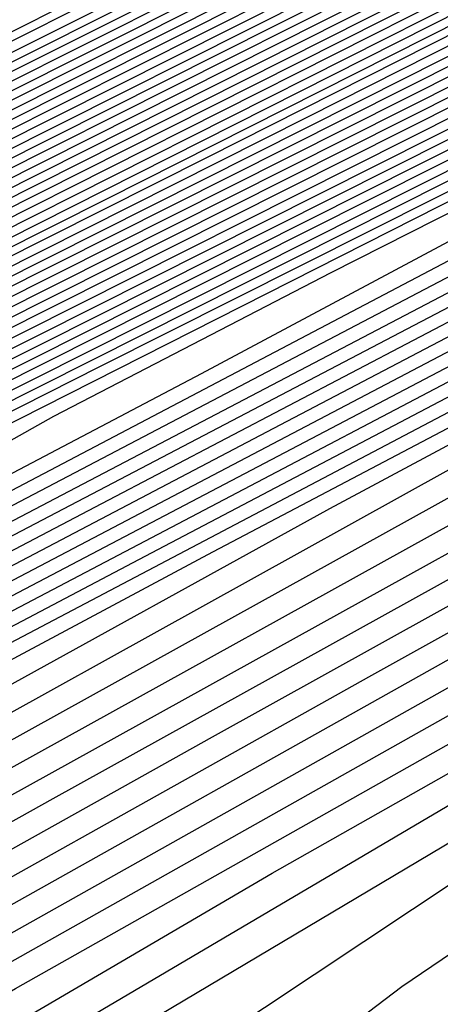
# Model space of a CAD drawing. Extents: x 3249832 to 3255657, y 13789405 to 13793316.
# Tile 326 of 656: x 3254710.926 to 3254711.84, y 13790582.638 to 13790584.777. Entities that reach past the tile are written whole.
import ezdxf

# ---------------------------------------------------------------- set-up
doc = ezdxf.new("R2010")
doc.units = 0
doc.header["$LTSCALE"] = 100
doc.header["$MEASUREMENT"] = 0
for name, color, linetype in [('GRATIO_CON', 10, 'CONTINUOUS'), ('GRATIO_ICON', 7, 'CONTINUOUS'), ('TARGETS_EAST', 7, 'CONTINUOUS')]:
    doc.layers.add(name, color=color, linetype=linetype)

# ---------------------------------------------------------------- blocks, each defined once
blk = doc.blocks.new('Gratio_032316_contours')
at = {"layer": 'GRATIO_CON', "color": 5, "linetype": 'Continuous', "flags": 128}
for points in [[(3254681.0084, 13790569.7457), (3254694.6911, 13790576.6198), (3254706.3252, 13790582.4514), (3254712.8253, 13790585.7131), (3254715.2181, 13790586.9205), (3254715.5581, 13790587.0994), (3254715.5573, 13790587.105), (3254715.5577, 13790587.1086), (3254715.5585, 13790587.1105), (3254715.614, 13790587.1377), (3254715.9986, 13790587.3243), (3254717.0414, 13790587.8308), (3254718.907, 13790588.7373), (3254721.1021, 13790589.8014), (3254722.9687, 13790590.7), (3254724.2734, 13790591.3152), (3254726.4795, 13790592.3495), (3254731.4751, 13790594.7106), (3254740.3902, 13790598.9432), (3254751.3242, 13790604.1391), (3254761.6189, 13790609.027), (3254769.1683, 13790612.5955), (3254774.0756, 13790614.8726)], [(3254681.8003, 13790570.1215), (3254695.1728, 13790576.8399), (3254706.5429, 13790582.5397), (3254712.8954, 13790585.7283), (3254715.2336, 13790586.9092), (3254715.5655, 13790587.0848), (3254715.5646, 13790587.0908), (3254715.5648, 13790587.0945), (3254715.5655, 13790587.0964), (3254715.6026, 13790587.1149), (3254715.8586, 13790587.2392), (3254716.5526, 13790587.5763), (3254717.7943, 13790588.1797), (3254719.2552, 13790588.8879), (3254720.4976, 13790589.486), (3254721.4623, 13790589.9413), (3254723.6057, 13790590.9509), (3254728.7628, 13790593.3943), (3254738.0036, 13790597.785), (3254749.3376, 13790603.1722), (3254760.0089, 13790608.2391), (3254767.8344, 13790611.9384), (3254772.9202, 13790614.3002)], [(3254682.5923, 13790570.4972), (3254695.6546, 13790577.0593), (3254706.7614, 13790582.6258), (3254712.967, 13790585.7384), (3254715.2513, 13790586.8898), (3254715.5753, 13790587.0598), (3254715.5732, 13790587.0655), (3254715.5718, 13790587.0702), (3254715.5712, 13790587.0742), (3254715.5713, 13790587.0777), (3254715.5719, 13790587.0805), (3254715.5725, 13790587.0824), (3254715.5912, 13790587.0921), (3254715.7186, 13790587.1542), (3254716.0639, 13790587.3219), (3254716.6816, 13790587.6221), (3254717.4084, 13790587.9744), (3254718.0264, 13790588.2719), (3254718.6513, 13790588.5674), (3254720.7319, 13790589.5523), (3254726.0506, 13790592.078), (3254735.6171, 13790596.6268), (3254747.3509, 13790602.2053)], [(3254684.1761, 13790571.2487), (3254696.618, 13790577.4994), (3254707.1969, 13790582.802), (3254713.1074, 13790585.7679), (3254715.2826, 13790586.8659), (3254715.5906, 13790587.0293), (3254715.5881, 13790587.0358), (3254715.5865, 13790587.0411), (3254715.5857, 13790587.0455), (3254715.5857, 13790587.0491), (3254715.5862, 13790587.0517), (3254715.5868, 13790587.0533), (3254715.8668, 13790587.1867), (3254717.823, 13790588.1171), (3254723.1317, 13790590.6428), (3254732.719, 13790595.2041), (3254744.5101, 13790600.8106), (3254755.6802, 13790606.114), (3254763.9812, 13790610.0377), (3254769.4727, 13790612.5918), (3254772.7913, 13790614.058)], [(3254684.968, 13790571.6245), (3254697.0997, 13790577.7194), (3254707.4147, 13790582.8902), (3254713.1775, 13790585.7827), (3254715.2982, 13790586.854), (3254715.5983, 13790587.014), (3254715.5956, 13790587.0209), (3254715.5938, 13790587.0266), (3254715.5929, 13790587.0311), (3254715.5928, 13790587.0347), (3254715.5933, 13790587.0371), (3254715.5941, 13790587.0382), (3254715.8655, 13790587.1668), (3254717.7598, 13790588.067), (3254722.9002, 13790590.5119), (3254732.1888, 13790594.9308), (3254743.6448, 13790600.3775), (3254754.5666, 13790605.5623), (3254762.7944, 13790609.4506), (3254768.3357, 13790612.0281), (3254771.74, 13790613.536)], [(3254685.7599, 13790572.0002), (3254697.5813, 13790577.9395), (3254707.6325, 13790582.9783), (3254713.2477, 13790585.7974), (3254715.3139, 13790586.8421), (3254715.6059, 13790586.9987), (3254715.6031, 13790587.0061), (3254715.6012, 13790587.0121), (3254715.6002, 13790587.0168), (3254715.6, 13790587.0202), (3254715.6005, 13790587.0224), (3254715.6014, 13790587.0231), (3254715.8641, 13790587.1469), (3254717.6967, 13790588.0169), (3254722.6687, 13790590.3811), (3254731.6586, 13790594.6574), (3254742.7795, 13790599.9444), (3254753.4529, 13790605.0106), (3254761.6075, 13790608.8634), (3254767.1987, 13790611.4645), (3254770.6888, 13790613.014), (3254772.5688, 13790613.737)], [(3254686.5518, 13790572.376), (3254698.063, 13790578.1595), (3254707.8503, 13790583.0665), (3254713.3179, 13790585.8122), (3254715.3295, 13790586.8301), (3254715.6136, 13790586.9834), (3254715.6106, 13790586.9912), (3254715.6085, 13790586.9975), (3254715.6074, 13790587.0024), (3254715.6072, 13790587.0058), (3254715.6076, 13790587.0078), (3254715.6086, 13790587.008), (3254715.8627, 13790587.127), (3254717.6335, 13790587.9669), (3254722.4373, 13790590.2503), (3254731.1285, 13790594.3841), (3254741.9141, 13790599.5112), (3254752.3392, 13790604.4589), (3254760.4207, 13790608.2763), (3254766.0618, 13790610.9008), (3254769.6376, 13790612.4919), (3254771.5699, 13790613.2422)], [(3254688.1357, 13790573.1275), (3254699.0263, 13790578.5996), (3254708.2858, 13790583.2427), (3254713.4583, 13790585.8417), (3254715.3608, 13790586.8063), (3254715.6289, 13790586.9528), (3254715.6255, 13790586.9616), (3254715.6232, 13790586.9685), (3254715.6219, 13790586.9736), (3254715.6215, 13790586.977), (3254715.6219, 13790586.9785), (3254715.6231, 13790586.9779), (3254715.86, 13790587.0872), (3254717.5072, 13790587.8667), (3254721.9744, 13790589.9887), (3254730.0682, 13790593.8374), (3254740.1834, 13790598.645), (3254750.1119, 13790603.3555)], [(3254688.9276, 13790573.5033), (3254699.508, 13790578.8196), (3254708.5036, 13790583.3309), (3254713.5284, 13790585.8564), (3254715.3764, 13790586.7943), (3254715.6366, 13790586.9375), (3254715.633, 13790586.9467), (3254715.6306, 13790586.954), (3254715.6292, 13790586.9593), (3254715.6287, 13790586.9626), (3254715.6291, 13790586.9638), (3254715.6304, 13790586.9628), (3254715.8586, 13790587.0673), (3254717.444, 13790587.8166), (3254721.7429, 13790589.8578), (3254729.538, 13790593.5641), (3254739.3181, 13790598.2119), (3254748.9983, 13790602.8038)], [(3254689.7195, 13790573.8791), (3254699.9897, 13790579.0397), (3254708.7214, 13790583.419), (3254713.5986, 13790585.8712), (3254715.392, 13790586.7824), (3254715.6442, 13790586.9223), (3254715.6405, 13790586.9319), (3254715.638, 13790586.9394), (3254715.6364, 13790586.9449), (3254715.6358, 13790586.9482), (3254715.6363, 13790586.9492), (3254715.6377, 13790586.9477), (3254715.8573, 13790587.0474), (3254717.3809, 13790587.7665), (3254721.5114, 13790589.727), (3254729.0078, 13790593.2907), (3254738.4527, 13790597.7787), (3254747.8846, 13790602.2521)], [(3254690.5114, 13790574.2548), (3254700.4713, 13790579.2597), (3254708.9392, 13790583.5072), (3254713.6688, 13790585.8859), (3254715.4077, 13790586.7705), (3254715.6519, 13790586.907), (3254715.648, 13790586.917), (3254715.6453, 13790586.9249), (3254715.6437, 13790586.9305), (3254715.643, 13790586.9338), (3254715.6434, 13790586.9345), (3254715.6449, 13790586.9327), (3254715.8559, 13790587.0275), (3254717.3177, 13790587.7164), (3254721.28, 13790589.5962), (3254728.4777, 13790593.0174), (3254737.5874, 13790597.3456), (3254746.7709, 13790601.7004)], [(3254692.0952, 13790575.0064), (3254701.4347, 13790579.6998), (3254709.3748, 13790583.6834), (3254713.8091, 13790585.9154), (3254715.439, 13790586.7467), (3254715.6673, 13790586.8766), (3254715.6632, 13790586.8877), (3254715.661, 13790586.8953), (3254715.6608, 13790586.8982), (3254715.8536, 13790586.9865), (3254717.1914, 13790587.6161), (3254720.817, 13790589.3346), (3254727.4174, 13790592.4707), (3254735.8567, 13790596.4794), (3254744.5436, 13790600.597), (3254752.1128, 13790604.1664)], [(3254685.2199, 13790571.5024), (3254692.8871, 13790575.3821), (3254701.9163, 13790579.9198), (3254709.5925, 13790583.7716), (3254713.8793, 13790585.9301), (3254715.4546, 13790586.7347), (3254715.6749, 13790586.8612), (3254715.6706, 13790586.8725), (3254715.6682, 13790586.8802), (3254715.6682, 13790586.8829), (3254715.8522, 13790586.9665), (3254717.1283, 13790587.566), (3254720.5856, 13790589.2037), (3254726.8872, 13790592.1973), (3254734.9913, 13790596.0463), (3254743.4299, 13790600.0453), (3254750.9259, 13790603.5792)], [(3254686.2753, 13790572.0114), (3254693.679, 13790575.7579), (3254702.398, 13790580.1398), (3254709.8103, 13790583.8597), (3254713.9495, 13790585.9449), (3254715.4703, 13790586.7228), (3254715.6826, 13790586.8457), (3254715.6781, 13790586.8572), (3254715.6757, 13790586.8649), (3254715.6756, 13790586.8673), (3254715.851, 13790586.9463), (3254717.0652, 13790587.5158), (3254720.3542, 13790589.0728), (3254726.3571, 13790591.924), (3254734.126, 13790595.6131), (3254742.3163, 13790599.4936), (3254749.7391, 13790602.9921)], [(3254687.3306, 13790572.5204), (3254694.471, 13790576.1337), (3254702.8797, 13790580.3599), (3254710.0281, 13790583.9478), (3254714.0197, 13790585.9596), (3254715.486, 13790586.7106), (3254715.6904, 13790586.8298), (3254715.6861, 13790586.841), (3254715.6838, 13790586.8481), (3254715.6839, 13790586.8501), (3254715.8505, 13790586.9246), (3254717.0026, 13790587.4646), (3254720.1229, 13790588.9415), (3254725.827, 13790591.6505), (3254733.2607, 13790595.18), (3254741.2026, 13790598.9419), (3254748.5522, 13790602.4049)], [(3254689.4412, 13790573.5385), (3254696.0548, 13790576.8852), (3254703.843, 13790580.8), (3254710.4637, 13790584.1241), (3254714.1601, 13790585.9891), (3254715.5173, 13790586.6864), (3254715.7061, 13790586.798), (3254715.7019, 13790586.8086), (3254715.7, 13790586.8146), (3254715.7004, 13790586.8156), (3254715.8494, 13790586.8813), (3254716.8773, 13790587.3622), (3254719.6605, 13790588.6789), (3254724.7668, 13790591.1035), (3254731.53, 13790594.3137), (3254738.9753, 13790597.8385), (3254746.1785, 13790601.2307)], [(3254690.4965, 13790574.0475), (3254696.8467, 13790577.2609), (3254704.3247, 13790581.02), (3254710.6814, 13790584.2123), (3254714.2303, 13790586.0038), (3254715.533, 13790586.6743), (3254715.714, 13790586.7821), (3254715.7099, 13790586.7923), (3254715.7081, 13790586.7978), (3254715.7087, 13790586.7983), (3254715.8489, 13790586.8596), (3254716.8147, 13790587.311), (3254719.4293, 13790588.5476), (3254724.2367, 13790590.83), (3254730.6646, 13790593.8806), (3254737.8616, 13790597.2868), (3254744.9917, 13790600.6435)], [(3254691.5518, 13790574.5565), (3254697.6386, 13790577.6367), (3254704.8063, 13790581.24), (3254710.8992, 13790584.3004), (3254714.3004, 13790586.0185), (3254715.5487, 13790586.6622), (3254715.7218, 13790586.7662), (3254715.7178, 13790586.7761), (3254715.7162, 13790586.781), (3254715.7169, 13790586.7811), (3254715.8483, 13790586.838), (3254716.752, 13790587.2598), (3254719.198, 13790588.4163), (3254723.7066, 13790590.5565), (3254729.7993, 13790593.4474), (3254736.7479, 13790596.7351), (3254743.8048, 13790600.0564), (3254750.1441, 13790603.0095)], [(3254692.6071, 13790575.0655), (3254698.4305, 13790578.0125), (3254705.288, 13790581.4601), (3254711.117, 13790584.3885), (3254714.3706, 13790586.0332), (3254715.5644, 13790586.6501), (3254715.7297, 13790586.7503), (3254715.7257, 13790586.7599), (3254715.7243, 13790586.7643), (3254715.7252, 13790586.7639), (3254715.8478, 13790586.8163), (3254716.6894, 13790587.2086), (3254718.9668, 13790588.2849), (3254723.1765, 13790590.283), (3254728.934, 13790593.0143), (3254735.6343, 13790596.1835), (3254742.618, 13790599.4693), (3254749.0072, 13790602.4459)], [(3254691.7685, 13790574.5555), (3254694.7177, 13790576.0836), (3254700.0143, 13790578.764), (3254706.2512, 13790581.9005), (3254711.5522, 13790584.5659), (3254714.5103, 13790586.065), (3254715.5954, 13790586.6284), (3254715.7466, 13790586.7184), (3254715.8482, 13790586.7698), (3254716.5643, 13790587.1058), (3254718.5044, 13790588.0223), (3254722.1163, 13790589.7361), (3254727.2033, 13790592.148), (3254733.407, 13790595.0801), (3254740.2443, 13790598.295), (3254746.7332, 13790601.3185)], [(3254691.9524, 13790574.5689), (3254692.9705, 13790575.1405), (3254695.773, 13790576.5926), (3254700.8063, 13790579.1398), (3254706.7329, 13790582.1204), (3254711.7701, 13790584.6536), (3254714.5808, 13790586.0787), (3254715.6116, 13790586.6148), (3254715.755, 13790586.7009), (3254715.8477, 13790586.748), (3254716.5017, 13790587.0546), (3254718.2731, 13790587.891), (3254721.5863, 13790589.4626), (3254726.338, 13790591.7148), (3254732.2933, 13790594.5284), (3254739.0575, 13790597.7078), (3254745.5962, 13790600.7549)], [(3254692.5832, 13790574.7153), (3254693.0422, 13790574.9924), (3254693.0886, 13790575.0656), (3254693.2076, 13790575.1838), (3254694.1724, 13790575.7255), (3254696.8283, 13790577.1016), (3254701.5982, 13790579.5155), (3254707.2147, 13790582.3403), (3254711.9881, 13790584.7413), (3254714.6513, 13790586.0925), (3254715.6277, 13790586.6012), (3254715.7634, 13790586.6833), (3254715.8472, 13790586.7262), (3254716.4391, 13790587.0034), (3254718.0419, 13790587.7597), (3254721.0562, 13790589.1891), (3254725.4726, 13790591.2817), (3254731.1796, 13790593.9767), (3254737.8706, 13790597.1207), (3254744.4593, 13790600.1912), (3254749.6643, 13790602.5732)], [(3254692.5223, 13790574.6256), (3254693.8324, 13790575.3348), (3254694.3015, 13790575.6152), (3254694.3504, 13790575.6871), (3254694.4629, 13790575.7987), (3254695.3744, 13790576.3105), (3254697.8837, 13790577.6106), (3254702.3901, 13790579.8913), (3254707.6964, 13790582.5602), (3254712.2061, 13790584.8288), (3254714.7221, 13790586.1058), (3254715.6444, 13790586.587), (3254715.7723, 13790586.665), (3254715.8471, 13790586.7039), (3254716.3767, 13790586.9518), (3254717.8108, 13790587.6282), (3254720.5261, 13790588.9155), (3254724.6073, 13790590.8486), (3254730.066, 13790593.425), (3254736.6838, 13790596.5336), (3254743.3223, 13790599.6276), (3254748.6131, 13790602.0511)], [(3254692.5199, 13790574.5458), (3254694.97, 13790575.8408), (3254696.3308, 13790576.574), (3254696.8201, 13790576.8609), (3254696.8741, 13790576.93), (3254696.9733, 13790577.0286), (3254697.7783, 13790577.4805), (3254699.9943, 13790578.6287), (3254703.9739, 13790580.6428), (3254708.66, 13790582.9997), (3254712.6425, 13790585.0035), (3254714.8643, 13790586.1316), (3254715.6786, 13790586.5571), (3254715.7913, 13790586.6268), (3254715.848, 13790586.6577), (3254716.2527, 13790586.8476), (3254717.3489, 13790587.3648), (3254719.4661, 13790588.3683), (3254722.8766, 13790589.9822), (3254727.8386, 13790592.3216), (3254734.3101, 13790595.3593), (3254741.0483, 13790598.5002), (3254746.5107, 13790601.007)], [(3254690.7614, 13790573.5823), (3254693.6995, 13790575.131), (3254696.1939, 13790576.4485), (3254697.5799, 13790577.1935), (3254698.0794, 13790577.4837), (3254698.1359, 13790577.5514), (3254698.2286, 13790577.6435), (3254698.9803, 13790578.0655), (3254701.0496, 13790579.1377), (3254704.7659, 13790581.0185), (3254709.1418, 13790583.2195), (3254712.8607, 13790585.0908), (3254714.9354, 13790586.1445), (3254715.6957, 13790586.5422), (3254715.8008, 13790586.6077), (3254715.8484, 13790586.6346), (3254716.1906, 13790586.7956), (3254717.1179, 13790587.2331), (3254718.9361, 13790588.0947), (3254722.0113, 13790589.5491), (3254726.725, 13790591.7699), (3254733.1232, 13790594.7722), (3254739.9114, 13790597.9366), (3254745.4594, 13790600.485)], [(3254691.8891, 13790574.1408), (3254694.879, 13790575.7162), (3254697.4178, 13790577.0561), (3254698.8291, 13790577.8131), (3254699.3387, 13790578.1066), (3254699.3977, 13790578.1728), (3254699.4838, 13790578.2584), (3254700.1822, 13790578.6505), (3254702.1049, 13790579.6467), (3254705.5578, 13790581.3942), (3254709.6236, 13790583.4393), (3254713.0789, 13790585.1781), (3254715.0065, 13790586.1574), (3254715.7128, 13790586.5273), (3254715.8103, 13790586.5886), (3254715.8489, 13790586.6115), (3254716.1286, 13790586.7435), (3254716.887, 13790587.1013), (3254718.4061, 13790587.8211), (3254721.146, 13790589.1159), (3254725.6113, 13790591.2182), (3254731.9364, 13790594.185)], [(3254700.739, 13790578.8733), (3254701.3842, 13790579.2355), (3254703.1602, 13790580.1557), (3254706.3497, 13790581.7699), (3254710.1054, 13790583.6589), (3254713.2973, 13790585.2645), (3254715.0779, 13790586.1684), (3254715.7302, 13790586.5099), (3254715.8195, 13790586.5677), (3254715.8167, 13790586.5744), (3254715.8158, 13790586.5773), (3254715.8161, 13790586.5776), (3254715.8482, 13790586.5908), (3254716.0664, 13790586.6917), (3254716.656, 13790586.9696), (3254717.8761, 13790587.5475), (3254720.2806, 13790588.6828), (3254724.4976, 13790590.6665), (3254730.7495, 13790593.5979)], [(3254701.0893, 13790578.8791), (3254702.5767, 13790579.6718), (3254703.1167, 13790579.9751), (3254703.1831, 13790580.0372), (3254703.2495, 13790580.1032), (3254703.7881, 13790580.4056), (3254705.2708, 13790581.1738), (3254707.9336, 13790582.5214), (3254711.069, 13790584.0984), (3254713.7337, 13790585.4389), (3254715.2203, 13790586.1935), (3254715.7648, 13790586.4786), (3254715.8393, 13790586.5272), (3254715.8369, 13790586.5335), (3254715.8358, 13790586.5368), (3254715.8357, 13790586.538), (3254715.8493, 13790586.5443), (3254715.9424, 13790586.5876), (3254716.1941, 13790586.7062), (3254716.816, 13790587.0003), (3254718.55, 13790587.8165), (3254722.2703, 13790589.5631), (3254728.3759, 13790592.4236)], [(3254699.5972, 13790578.0569), (3254702.3132, 13790579.4867), (3254703.8259, 13790580.2913), (3254704.376, 13790580.5979), (3254704.4449, 13790580.6586), (3254704.5048, 13790580.7181), (3254704.9901, 13790580.9906), (3254706.3261, 13790581.6828), (3254708.7255, 13790582.8971), (3254711.5508, 13790584.3181), (3254713.952, 13790585.526), (3254715.2915, 13790586.206), (3254715.7822, 13790586.463), (3254715.8492, 13790586.507), (3254715.8469, 13790586.513), (3254715.8458, 13790586.5165), (3254715.8455, 13790586.5183), (3254715.8498, 13790586.521), (3254715.8804, 13790586.5355), (3254715.9632, 13790586.5745), (3254716.286, 13790586.7267), (3254717.6847, 13790587.3833), (3254721.1566, 13790589.0114), (3254727.189, 13790591.8365)], [(3254700.7768, 13790578.6421), (3254703.5371, 13790580.0944), (3254705.0751, 13790580.9109), (3254705.6353, 13790581.2207), (3254705.7067, 13790581.2801), (3254705.76, 13790581.333), (3254706.1921, 13790581.5756), (3254707.3814, 13790582.1918), (3254709.5175, 13790583.2728), (3254712.0326, 13790584.5379), (3254714.1702, 13790585.6132), (3254715.3627, 13790586.2185), (3254715.7995, 13790586.4474), (3254715.8591, 13790586.4866), (3254715.8571, 13790586.4921), (3254715.8561, 13790586.4954), (3254715.8558, 13790586.4971), (3254716.0291, 13790586.5789), (3254717.2419, 13790587.147), (3254720.5334, 13790588.689), (3254726.4243, 13790591.447), (3254733.3619, 13790594.6822)], [(3254698.6556, 13790577.4919), (3254701.9564, 13790579.2273), (3254704.7609, 13790580.702), (3254706.3242, 13790581.5304), (3254706.8946, 13790581.8436), (3254706.9685, 13790581.9015), (3254707.0152, 13790581.9479), (3254707.394, 13790582.1606), (3254708.4368, 13790582.7009), (3254710.3094, 13790583.6486), (3254712.5144, 13790584.7576), (3254714.3884, 13790585.7003), (3254715.4339, 13790586.231), (3254715.8168, 13790586.4317), (3254715.8691, 13790586.4661), (3254715.8673, 13790586.4709), (3254715.8666, 13790586.4736), (3254715.8666, 13790586.4746), (3254716.0343, 13790586.5527), (3254717.205, 13790587.0999), (3254720.3813, 13790588.5869), (3254726.0653, 13790591.2475), (3254732.7589, 13790594.3687)], [(3254700.911, 13790578.6089), (3254704.3155, 13790580.3977), (3254707.2087, 13790581.9173), (3254708.8226, 13790582.7696), (3254709.4132, 13790583.0892), (3254709.4922, 13790583.1444), (3254709.5257, 13790583.1778), (3254709.798, 13790583.3306), (3254710.5474, 13790583.7189), (3254711.8932, 13790584.4001), (3254713.478, 13790585.1973), (3254714.8247, 13790585.8755), (3254715.5759, 13790586.2579), (3254715.8513, 13790586.4026), (3254715.8897, 13790586.4263), (3254716.0452, 13790586.4993), (3254717.1314, 13790587.0056), (3254720.077, 13790588.3828), (3254725.3472, 13790590.8485), (3254731.553, 13790593.7418)], [(3254699.1029, 13790577.6187), (3254702.0388, 13790579.1675), (3254705.495, 13790580.9829), (3254708.4325, 13790582.525), (3254710.0718, 13790583.3891), (3254710.6725, 13790583.7121), (3254710.754, 13790583.7659), (3254710.781, 13790583.7927), (3254710.9999, 13790583.9156), (3254711.6027, 13790584.2279), (3254712.6852, 13790584.7758), (3254713.9598, 13790585.417), (3254715.0429, 13790585.9625), (3254715.6472, 13790586.27), (3254715.8688, 13790586.3861), (3254715.9002, 13790586.4045), (3254716.0503, 13790586.4733), (3254717.0945, 13790586.9586), (3254719.9249, 13790588.2807), (3254724.9882, 13790590.649), (3254730.95, 13790593.4284)], [(3254700.1865, 13790578.1548), (3254703.1665, 13790579.726), (3254706.6746, 13790581.568), (3254709.6564, 13790583.1326), (3254711.321, 13790584.0087), (3254711.9318, 13790584.3349), (3254712.0158, 13790584.3873), (3254712.0362, 13790584.4076), (3254712.2019, 13790584.5006), (3254712.658, 13790584.7369), (3254713.4771, 13790585.1515), (3254714.4416, 13790585.6367), (3254715.2612, 13790586.0495), (3254715.7184, 13790586.2822), (3254715.8859, 13790586.3706), (3254715.9089, 13790586.3857), (3254715.9087, 13790586.3872), (3254715.9095, 13790586.3868), (3254715.9111, 13790586.3845), (3254716.0564, 13790586.4474), (3254717.0585, 13790586.9111), (3254719.7731, 13790588.1784), (3254724.6292, 13790590.4494), (3254730.3471, 13790593.1149)], [(3254701.2702, 13790578.6908), (3254704.2942, 13790580.2845), (3254707.8541, 13790582.1532), (3254710.8802, 13790583.7402), (3254712.5702, 13790584.6282), (3254713.1911, 13790584.9578), (3254713.2776, 13790585.0087), (3254713.2914, 13790585.0225), (3254713.4039, 13790585.0856), (3254713.7133, 13790585.246), (3254714.269, 13790585.5272), (3254714.9234, 13790585.8564), (3254715.4795, 13790586.1365), (3254715.7897, 13790586.2944), (3254715.9033, 13790586.3543), (3254715.9191, 13790586.3645), (3254715.9192, 13790586.3653), (3254715.9202, 13790586.3644), (3254715.9222, 13790586.3617), (3254716.0619, 13790586.421), (3254717.0218, 13790586.864), (3254719.6211, 13790588.0763), (3254724.2702, 13790590.2499), (3254729.7441, 13790592.8014)], [(3254691.0121, 13790572.8429), (3254693.6234, 13790574.3309), (3254696.5687, 13790575.9783), (3254699.0297, 13790577.3495), (3254700.4885, 13790578.1685), (3254701.6296, 13790578.7987), (3254703.4376, 13790579.763), (3254706.5497, 13790581.4016), (3254710.2132, 13790583.3237), (3254713.3279, 13790584.9557), (3254715.0692, 13790585.8682), (3254715.7163, 13790586.2075), (3254715.8239, 13790586.264), (3254715.8528, 13790586.2788), (3254715.887, 13790586.296), (3254715.9164, 13790586.3105), (3254715.9334, 13790586.3181), (3254715.9409, 13790586.3194), (3254715.9444, 13790586.3161), (3254716.0728, 13790586.3683), (3254716.9484, 13790586.7696), (3254719.317, 13790587.8721), (3254723.5521, 13790589.8509), (3254728.5382, 13790592.1745)], [(3254691.9191, 13790573.2857), (3254694.5673, 13790574.7946), (3254697.5541, 13790576.465), (3254700.05, 13790577.8549), (3254701.523, 13790578.6809), (3254702.6327, 13790579.2936), (3254704.3365, 13790580.2023), (3254707.26, 13790581.7415), (3254710.7015, 13790583.5471), (3254713.6273, 13790585.0804), (3254715.2623, 13790585.9375), (3254715.8645, 13790586.2537), (3254715.9507, 13790586.2992), (3254715.9513, 13790586.2989), (3254715.9528, 13790586.2973), (3254715.9556, 13790586.2932), (3254716.0783, 13790586.3419), (3254716.9117, 13790586.7225), (3254719.1649, 13790587.7699), (3254723.1931, 13790589.6514), (3254727.9352, 13790591.8611)], [(3254691.1289, 13790572.7074), (3254692.8262, 13790573.7285), (3254695.5111, 13790575.2584), (3254698.5396, 13790576.9517), (3254701.0703, 13790578.3603), (3254702.5566, 13790579.1927), (3254703.629, 13790579.7849), (3254705.2126, 13790580.6296), (3254707.9188, 13790582.0544), (3254711.1043, 13790583.7259), (3254713.8124, 13790585.1457), (3254715.3255, 13790585.9397), (3254715.8827, 13790586.2333), (3254715.9621, 13790586.2761), (3254715.9625, 13790586.2763), (3254715.9639, 13790586.2747), (3254715.9669, 13790586.2704), (3254716.0838, 13790586.3155), (3254716.875, 13790586.6753), (3254719.0129, 13790587.6678), (3254722.8341, 13790589.4518), (3254727.3323, 13790591.5476)], [(3254692.0127, 13790573.1362), (3254693.7333, 13790574.1713), (3254696.455, 13790575.7221), (3254699.525, 13790577.4384), (3254702.0906, 13790578.8657), (3254703.5901, 13790579.7046), (3254704.6253, 13790580.2762), (3254706.0887, 13790581.057), (3254708.5775, 13790582.3673), (3254711.5071, 13790583.9048), (3254713.9975, 13790585.2109), (3254715.3888, 13790585.942), (3254715.9008, 13790586.2129), (3254715.9735, 13790586.2531), (3254715.9737, 13790586.2537), (3254715.975, 13790586.2522), (3254715.9781, 13790586.2475), (3254716.0893, 13790586.2892), (3254716.8383, 13790586.6281), (3254718.8608, 13790587.5657), (3254722.4751, 13790589.2523), (3254726.7293, 13790591.2342), (3254730.3544, 13790592.9064)], [(3254692.5237, 13790573.0777), (3254692.8909, 13790573.3927), (3254693.7803, 13790573.994), (3254695.5475, 13790575.0569), (3254698.3428, 13790576.6495), (3254701.4959, 13790578.4118), (3254704.1312, 13790579.8766), (3254705.6573, 13790580.7284), (3254706.6179, 13790581.2589), (3254707.8409, 13790581.9116), (3254709.8949, 13790582.9932), (3254712.3127, 13790584.2624), (3254714.3677, 13790585.3414), (3254715.5154, 13790585.9462), (3254715.9384, 13790586.1699), (3254716.0007, 13790586.1996), (3254716.0998, 13790586.236), (3254716.7645, 13790586.534), (3254718.5565, 13790587.3616), (3254721.7569, 13790588.8533), (3254725.5234, 13790590.6072), (3254728.7326, 13790592.0876)], [(3254702.4813, 13790578.8985), (3254705.1516, 13790580.382), (3254706.6909, 13790581.2403), (3254707.6142, 13790581.7502), (3254708.717, 13790582.339), (3254710.5537, 13790583.3061), (3254712.7155, 13790584.4412), (3254714.5528, 13790585.4066), (3254715.5787, 13790585.9484), (3254715.9566, 13790586.1493), (3254716.0125, 13790586.176), (3254716.1056, 13790586.2094), (3254716.728, 13790586.4867), (3254718.4045, 13790587.2595), (3254721.3979, 13790588.6538), (3254724.9204, 13790590.2938), (3254727.9217, 13790591.6781)], [(3254700.2305, 13790577.577), (3254703.4667, 13790579.3852), (3254706.1719, 13790580.8874), (3254707.7245, 13790581.7521), (3254708.6106, 13790582.2416), (3254709.5931, 13790582.7663), (3254711.2124, 13790583.619), (3254713.1183, 13790584.6201), (3254714.7379, 13790585.4718), (3254715.642, 13790585.9507), (3254715.9748, 13790586.1288), (3254716.0242, 13790586.1525), (3254716.1114, 13790586.1827), (3254716.6914, 13790586.4394), (3254718.2526, 13790587.1573), (3254721.0389, 13790588.4543), (3254724.3174, 13790589.9803), (3254727.1107, 13790591.2687)], [(3254701.1744, 13790578.0407), (3254704.4521, 13790579.8719), (3254707.1922, 13790581.3929), (3254708.7581, 13790582.264), (3254709.6069, 13790582.7329), (3254710.4692, 13790583.1937), (3254711.8711, 13790583.9319), (3254713.5211, 13790584.7989), (3254714.923, 13790585.5371), (3254715.7052, 13790585.9529), (3254715.993, 13790586.1082), (3254716.0359, 13790586.1289), (3254716.1172, 13790586.156), (3254716.6549, 13790586.3921), (3254718.1006, 13790587.0552), (3254720.6799, 13790588.2547), (3254723.7145, 13790589.6669), (3254726.2998, 13790590.8593), (3254727.7982, 13790591.5265)], [(3254703.0621, 13790578.9681), (3254706.423, 13790580.8453), (3254709.2328, 13790582.4037), (3254710.8252, 13790583.2878), (3254711.5995, 13790583.7155), (3254712.2214, 13790584.0483), (3254713.1886, 13790584.5577), (3254714.3269, 13790585.1559), (3254715.2941, 13790585.6652), (3254715.8336, 13790585.9524), (3254716.0313, 13790586.0613), (3254716.0585, 13790586.0801), (3254716.0583, 13790586.0819), (3254716.0598, 13790586.0806), (3254716.0634, 13790586.0753), (3254716.133, 13790586.0953), (3254716.5847, 13790586.2924), (3254717.7979, 13790586.8485), (3254719.9623, 13790587.855), (3254722.5086, 13790589.0399), (3254724.678, 13790590.0404), (3254725.9429, 13790590.6036), (3254726.702, 13790590.9159), (3254727.5851, 13790591.2734)], [(3254704.006, 13790579.4318), (3254707.4084, 13790581.332), (3254710.2531, 13790582.9091), (3254711.8588, 13790583.7997)], [(3254701.8971, 13790578.1564), (3254704.9499, 13790579.8955), (3254708.3939, 13790581.8188), (3254711.2735, 13790583.4146), (3254712.8924, 13790584.3116)], [(3254702.8042, 13790578.5992), (3254705.8937, 13790580.3593), (3254709.3793, 13790582.3055), (3254712.2938, 13790583.92)], [(3254702.5906, 13790578.2673), (3254704.5244, 13790579.4329), (3254707.5692, 13790581.1695), (3254710.9985, 13790583.0851), (3254713.864, 13790584.673), (3254715.4593, 13790585.5568), (3254716.0468, 13790585.8839), (3254716.1309, 13790585.932), (3254716.1321, 13790585.9327), (3254716.1344, 13790585.9319), (3254716.1375, 13790585.929), (3254716.1744, 13790585.9394), (3254716.4098, 13790586.042), (3254717.0415, 13790586.3315), (3254718.1683, 13790586.8555), (3254719.4939, 13790587.4723), (3254720.6233, 13790587.9932), (3254721.3048, 13790588.2964), (3254721.8603, 13790588.5284), (3254722.7552, 13790588.9032), (3254724.306, 13790589.5652), (3254726.2341, 13790590.3812), (3254728.1119, 13790591.1491)], [(3254703.4238, 13790578.6682), (3254705.2606, 13790579.7813), (3254708.1271, 13790581.4199), (3254711.3447, 13790583.2193), (3254714.0292, 13790584.7085)], [(3254704.257, 13790579.0691), (3254705.9969, 13790580.1296), (3254708.685, 13790581.6704), (3254711.6908, 13790583.3536), (3254714.1943, 13790584.7444)], [(3254704.2039, 13790578.8579), (3254705.0902, 13790579.47), (3254706.7332, 13790580.478), (3254709.2429, 13790581.9209), (3254712.0369, 13790583.4878)], [(3254705.2694, 13790579.0782), (3254705.3319, 13790579.1656), (3254705.5241, 13790579.3522), (3254705.9351, 13790579.6937), (3254706.7566, 13790580.2717), (3254708.2057, 13790581.1748), (3254710.3587, 13790582.4219), (3254712.7291, 13790583.7564)], [(3254705.7947, 13790579.0421), (3254706.0074, 13790579.225), (3254706.1038, 13790579.3297), (3254706.1413, 13790579.3935), (3254706.1454, 13790579.4335), (3254706.1337, 13790579.4619), (3254706.1316, 13790579.4973), (3254706.1959, 13790579.5835), (3254706.3908, 13790579.7705), (3254706.8007, 13790580.1115), (3254707.5898, 13790580.6726), (3254708.942, 13790581.5231), (3254710.9166, 13790582.6724), (3254713.0752, 13790583.8906)], [(3254705.6423, 13790578.716), (3254706.2492, 13790579.1594), (3254706.6479, 13790579.4659), (3254706.8631, 13790579.6505), (3254706.9611, 13790579.7555), (3254707, 13790579.8184), (3254707.0053, 13790579.8568), (3254706.9948, 13790579.8831), (3254706.9939, 13790579.9165), (3254707.0598, 13790580.0015), (3254707.2575, 13790580.1888), (3254707.6664, 13790580.5294), (3254708.423, 13790581.0735), (3254709.6782, 13790581.8715), (3254711.4745, 13790582.923), (3254713.4214, 13790584.0249)], [(3254705.8038, 13790578.6399), (3254706.4846, 13790579.1318), (3254707.0981, 13790579.58), (3254707.5011, 13790579.8897), (3254707.7188, 13790580.076), (3254707.8184, 13790580.1813), (3254707.8586, 13790580.2434), (3254707.8653, 13790580.2801), (3254707.856, 13790580.3044), (3254707.8562, 13790580.3357), (3254707.9237, 13790580.4194), (3254708.1242, 13790580.6071), (3254708.532, 13790580.9472), (3254709.2562, 13790581.4744), (3254710.4145, 13790582.2199), (3254712.0325, 13790583.1735)], [(3254706.8978, 13790579.0412), (3254707.4738, 13790579.4618), (3254708.1693, 13790579.9635), (3254708.7958, 13790580.4211), (3254709.2075, 13790580.7373), (3254709.4302, 13790580.927), (3254709.5329, 13790581.0329), (3254709.5759, 13790581.0933), (3254709.5852, 13790581.1267), (3254709.5782, 13790581.1469), (3254709.5807, 13790581.1741), (3254709.6515, 13790581.2552), (3254709.8575, 13790581.4437), (3254710.2633, 13790581.783), (3254710.9226, 13790582.2762), (3254711.887, 13790582.9167)], [(3254706.8165, 13790578.8339), (3254707.3468, 13790579.1688), (3254707.7265, 13790579.4487), (3254708.3087, 13790579.8727), (3254709.0117, 13790580.3794), (3254709.6447, 13790580.8417), (3254710.0606, 13790581.1611), (3254710.2859, 13790581.3524), (3254710.3902, 13790581.4587), (3254710.4346, 13790581.5183), (3254710.4451, 13790581.55), (3254710.4393, 13790581.5681), (3254710.443, 13790581.5933), (3254710.5154, 13790581.6731), (3254710.7242, 13790581.862), (3254711.1289, 13790582.2008), (3254711.7558, 13790582.6771), (3254712.6233, 13790583.265)]]:
    blk.add_lwpolyline(points, dxfattribs=at)
at = {"layer": 'GRATIO_ICON', "color": 7, "linetype": 'Continuous', "flags": 128}
for points in [[(3254683.3842, 13790570.8729), (3254696.1363, 13790577.2794), (3254706.9791, 13790582.7139), (3254713.0372, 13790585.7532), (3254715.2669, 13790586.8778), (3254715.5829, 13790587.0446), (3254715.5806, 13790587.0506), (3254715.5791, 13790587.0557), (3254715.5784, 13790587.0599), (3254715.8668, 13790587.2007), (3254717.8851, 13790588.1638), (3254723.3626, 13790590.7721), (3254733.249, 13790595.477), (3254745.3755, 13790601.2437), (3254756.7939, 13790606.6657), (3254765.1681, 13790610.6249), (3254770.6097, 13790613.1555), (3254773.8425, 13790614.5801)], [(3254687.3437, 13790572.7518), (3254698.5447, 13790578.3795), (3254708.0681, 13790583.1546), (3254713.3881, 13790585.8269), (3254715.3451, 13790586.8182), (3254715.6212, 13790586.9681), (3254715.6181, 13790586.9764), (3254715.6159, 13790586.983), (3254715.6147, 13790586.988), (3254715.6143, 13790586.9914), (3254715.6148, 13790586.9931), (3254715.6159, 13790586.993), (3254715.8614, 13790587.1071), (3254717.5703, 13790587.9168), (3254722.2058, 13790590.1195), (3254730.5983, 13790594.1107), (3254741.0488, 13790599.0781), (3254751.2256, 13790603.9072), (3254759.2338, 13790607.6892), (3254764.9248, 13790610.3372), (3254768.5864, 13790611.9699), (3254770.5711, 13790612.7474), (3254771.4904, 13790612.9949)], [(3254691.3033, 13790574.6306), (3254700.953, 13790579.4797), (3254709.157, 13790583.5953), (3254713.739, 13790585.9006), (3254715.4233, 13790586.7586), (3254715.6595, 13790586.8917), (3254715.6555, 13790586.9022), (3254715.6527, 13790586.9104), (3254715.6509, 13790586.9161), (3254715.6502, 13790586.9194), (3254715.6506, 13790586.9199), (3254715.6522, 13790586.9176), (3254715.8545, 13790587.0076), (3254717.2545, 13790587.6664), (3254721.0485, 13790589.4654), (3254727.9475, 13790592.744), (3254736.722, 13790596.9125), (3254745.6573, 13790601.1487)], [(3254688.3859, 13790573.0294), (3254695.2629, 13790576.5094), (3254703.3613, 13790580.5799), (3254710.2459, 13790584.036), (3254714.0899, 13790585.9743), (3254715.5017, 13790586.6985), (3254715.6983, 13790586.8139), (3254715.694, 13790586.8248), (3254715.6919, 13790586.8313), (3254715.6921, 13790586.8328), (3254715.8499, 13790586.903), (3254716.9399, 13790587.4134), (3254719.8917, 13790588.8102), (3254725.2969, 13790591.377), (3254732.3953, 13790594.7468), (3254740.0889, 13790598.3902), (3254747.3654, 13790601.8178)], [(3254690.5665, 13790573.9705), (3254693.6624, 13790575.5746), (3254699.2224, 13790578.3883), (3254705.7695, 13790581.6806), (3254711.3343, 13790584.4782), (3254714.4398, 13790586.0512), (3254715.5792, 13790586.642), (3254715.7382, 13790586.736), (3254715.8487, 13790586.7915), (3254716.6269, 13790587.157), (3254718.7356, 13790588.1536), (3254722.6464, 13790590.0095), (3254728.0686, 13790592.5811), (3254734.5206, 13790595.6318), (3254741.4312, 13790598.8821), (3254747.8702, 13790601.8822)], [(3254691.3403, 13790573.9607), (3254693.7462, 13790575.2332), (3254695.0816, 13790575.9544), (3254695.5608, 13790576.2381), (3254695.6123, 13790576.3085), (3254695.7181, 13790576.4136), (3254696.5764, 13790576.8955), (3254698.939, 13790578.1197), (3254703.182, 13790580.267), (3254708.1782, 13790582.7799), (3254712.4243, 13790584.9162), (3254714.7932, 13790586.1187), (3254715.6615, 13790586.5721), (3254715.7818, 13790586.6459), (3254715.8476, 13790586.6808), (3254716.3147, 13790586.8997), (3254717.5799, 13790587.4965), (3254719.9961, 13790588.6419), (3254723.742, 13790590.4154), (3254728.9523, 13790592.8733), (3254735.4969, 13790595.9464), (3254742.1853, 13790599.0639), (3254747.5619, 13790601.5291)], [(3254701.3275, 13790579.0522), (3254701.8574, 13790579.3522), (3254701.9213, 13790579.4157), (3254701.9943, 13790579.4882), (3254702.5862, 13790579.8206), (3254704.2155, 13790580.6648), (3254707.1417, 13790582.1457), (3254710.5872, 13790583.8786), (3254713.5155, 13790585.3517), (3254715.1491, 13790586.181), (3254715.7475, 13790586.4943), (3254715.8294, 13790586.5475), (3254715.8268, 13790586.5539), (3254715.8258, 13790586.5571), (3254715.8259, 13790586.5578), (3254715.8488, 13790586.5675), (3254716.0044, 13790586.6397), (3254716.4251, 13790586.8379), (3254717.3461, 13790587.2739), (3254719.4153, 13790588.2496), (3254723.384, 13790590.1148), (3254729.5627, 13790593.0108)], [(3254699.7833, 13790578.0504), (3254703.1359, 13790579.8125), (3254705.9848, 13790581.3097), (3254707.5734, 13790582.15), (3254708.1539, 13790582.4664), (3254708.2303, 13790582.523), (3254708.2705, 13790582.5628), (3254708.596, 13790582.7456), (3254709.4921, 13790583.2099), (3254711.1013, 13790584.0243), (3254712.9962, 13790584.9773), (3254714.6066, 13790585.7875), (3254715.5051, 13790586.2435), (3254715.8341, 13790586.416), (3254715.8791, 13790586.4455), (3254715.8776, 13790586.4496), (3254715.877, 13790586.4518), (3254715.8774, 13790586.4522), (3254716.0395, 13790586.5265), (3254717.1682, 13790587.0528), (3254720.2291, 13790588.4848), (3254725.7062, 13790591.048), (3254732.1559, 13790594.0553)], [(3254702.3539, 13790579.2269), (3254705.422, 13790580.843), (3254709.0337, 13790582.7384), (3254712.1041, 13790584.3479), (3254713.8194, 13790585.2478), (3254714.4504, 13790585.5806), (3254714.5394, 13790585.6302), (3254714.5467, 13790585.6374), (3254714.6058, 13790585.6706), (3254714.7686, 13790585.755), (3254715.061, 13790585.9029), (3254715.4052, 13790586.0761), (3254715.6977, 13790586.2234), (3254715.8609, 13790586.3065), (3254715.9208, 13790586.338), (3254715.9293, 13790586.3432), (3254715.9297, 13790586.3434), (3254715.931, 13790586.3421), (3254715.9333, 13790586.3389), (3254716.0673, 13790586.3947), (3254716.9851, 13790586.8168), (3254719.469, 13790587.9742), (3254723.9112, 13790590.0504), (3254729.1411, 13790592.488)], [(3254692.019, 13790572.9713), (3254692.8965, 13790573.5651), (3254694.6404, 13790574.6141), (3254697.3989, 13790576.1858), (3254700.5104, 13790577.9251), (3254703.1109, 13790579.3712), (3254704.6237, 13790580.2165), (3254705.6216, 13790580.7676), (3254706.9648, 13790581.4843), (3254709.2362, 13790582.6803), (3254711.9099, 13790584.0836), (3254714.1826, 13790585.2761), (3254715.4522, 13790585.944), (3254715.9201, 13790586.1905), (3254715.989, 13790586.2232), (3254716.094, 13790586.2627), (3254716.801, 13790586.5812), (3254718.7085, 13790587.4638), (3254722.1159, 13790589.0529), (3254726.1263, 13790590.9207), (3254729.5435, 13790592.497)], [(3254702.1182, 13790578.5044), (3254705.4376, 13790580.3586), (3254708.2125, 13790581.8983), (3254709.7916, 13790582.7759), (3254710.6032, 13790583.2242), (3254711.3453, 13790583.621), (3254712.5299, 13790584.2448), (3254713.924, 13790584.9774), (3254715.1086, 13790585.6012), (3254715.7695, 13790585.9526), (3254716.0127, 13790586.0838), (3254716.0494, 13790586.1009), (3254716.1245, 13790586.1255), (3254716.6194, 13790586.3423), (3254717.949, 13790586.9519), (3254720.321, 13790588.0549), (3254723.1115, 13790589.3534), (3254725.4889, 13790590.4498), (3254726.8706, 13790591.0651), (3254727.6703, 13790591.3934)], [(3254703.7112, 13790579.042), (3254706.8376, 13790580.823), (3254710.3647, 13790582.7922), (3254713.3141, 13790584.4254)], [(3254704.6574, 13790578.9339), (3254705.0695, 13790579.2758), (3254705.9234, 13790579.8709), (3254707.4694, 13790580.8264), (3254709.8008, 13790582.1714), (3254712.383, 13790583.6221)], [(3254706.6388, 13790579.0509), (3254707.327, 13790579.5477), (3254707.9469, 13790580.0006), (3254708.3543, 13790580.3135), (3254708.5745, 13790580.5015), (3254708.6757, 13790580.6071), (3254708.7173, 13790580.6684), (3254708.7252, 13790580.7034), (3254708.7171, 13790580.7256), (3254708.7185, 13790580.7549), (3254708.7876, 13790580.8373), (3254708.9908, 13790581.0254), (3254709.3976, 13790581.3651), (3254710.0894, 13790581.8753), (3254711.1508, 13790582.5683), (3254712.5904, 13790583.424)]]:
    blk.add_lwpolyline(points, dxfattribs=at)

msp = doc.modelspace()

# ---------------------------------------------------------------- linework, layer by layer
at = {"layer": 'TARGETS_EAST', "color": 1, "const_width": 2.5}
msp.add_lwpolyline([(3254706.2075, 13790587.8749, 1), (3254723.7075, 13790587.8749, 1)], format="xyb", close=True, dxfattribs=at)

# ---------------------------------------------------------------- block references
at = {"layer": 'TARGETS_EAST'}
msp.add_blockref('Gratio_032316_contours', (0, 0), dxfattribs=at)

doc.saveas('drawing.dxf')
